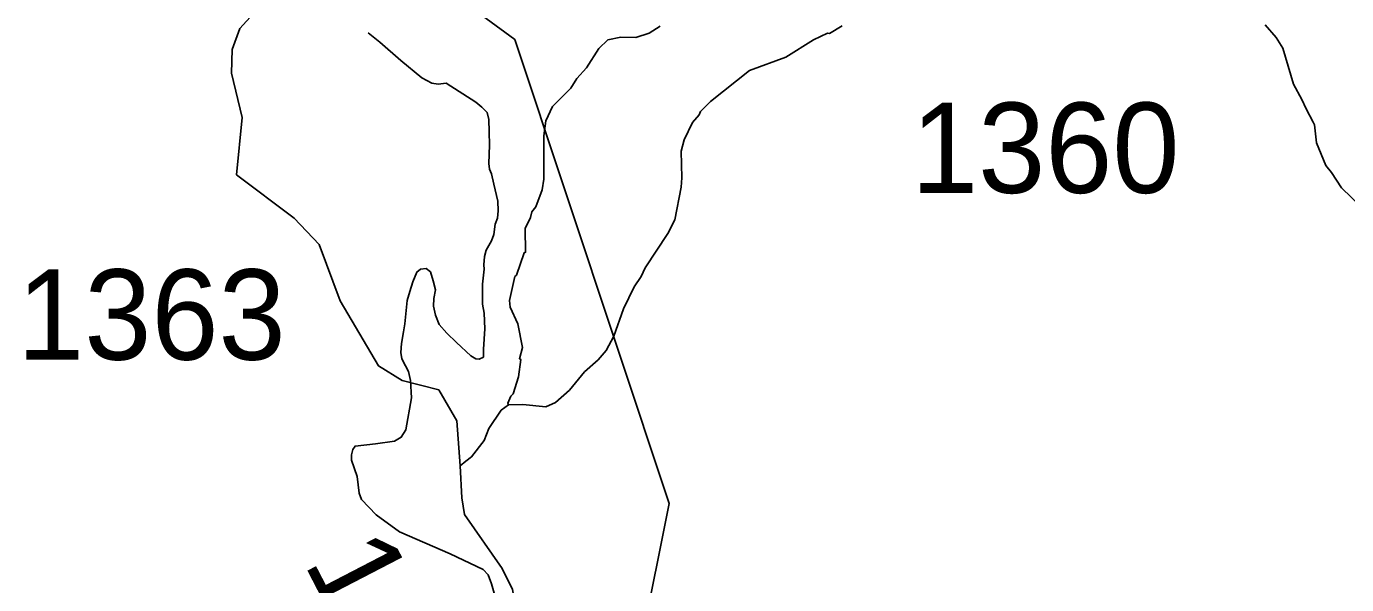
# Model space of a CAD drawing. Extents: x 1248224 to 1454986, y 825081 to 985870.
# Drawn here: x 1290039 to 1297355, y 924873 to 927963 of the extents above; entities that cross this region are included whole.
import ezdxf

# ---------------------------------------------------------------- set-up
doc = ezdxf.new("R2010")
doc.units = 0
for name, color, linetype in [('Exist Hydrographic Creek Single Shore', 7, 'Continuous'), ('Exist Hydrographic Misc Water Feature', 7, 'Continuous'), ('Exist Road Secondary Mileage Hundredths English Label', 7, 'Continuous'), ('Exist Road Secondary Structure Standard Bridge Number Label', 7, 'Continuous'), ('Exist Road Secondary Type 20 Attributed', 7, 'Continuous'), ('Exist Road Secondary Type 41 Attributed', 7, 'Continuous'), ('Exist Road Secondary Type 51 Number Label', 7, 'Continuous')]:
    doc.layers.add(name, color=color, linetype=linetype)

msp = doc.modelspace()

# ---------------------------------------------------------------- linework, layer by layer
at = {"layer": 'Exist Hydrographic Creek Single Shore'}
msp.add_lwpolyline([(1293184.6, 923818.6), (1292996.9, 924122), (1292894.9, 924367), (1292873, 924498.7), (1292776, 924618.8), (1292731.9, 924846.2), (1292675.9, 924962.3), (1292467, 925261.9), (1292451.9, 925354.1), (1292443.4, 925530.8), (1292425.2, 925780.6), (1292324.1, 925951.7), (1292121.8, 926002.3), (1291989.4, 926084.2), (1291777.9, 926444.4), (1291660.9, 926755.3), (1291522.9, 926902.6), (1291202.8, 927142.1), (1291235.8, 927459.8), (1291175.9, 927704), (1291178.8, 927835.3), (1291222.8, 927952.4), (1291411.9, 928162.1)], dxfattribs=at)
at = {"layer": 'Exist Hydrographic Misc Water Feature'}
for points in [[(1293550.4, 927963.9), (1293489.4, 927925.3), (1293416.8, 927901.1), (1293332.7, 927903.1), (1293260.5, 927888.9), (1293211.2, 927840.1), (1293142.6, 927733.6), (1293089, 927674.9), (1293055.6, 927621.8), (1292955.1, 927520.1), (1292917.2, 927441), (1292907.1, 927357.2), (1292907.2, 927117), (1292897.8, 927059.1), (1292861.4, 926964.1), (1292840.6, 926936.5), (1292831.9, 926904.7), (1292802.4, 926845.4), (1292805.1, 926713.2), (1292797.1, 926709.4), (1292754.1, 926586.4), (1292745.8, 926578.6), (1292716.6, 926445.2), (1292719.6, 926409.1), (1292761.5, 926316), (1292788.1, 926185.2), (1292770.7, 926123.6), (1292778.6, 926119.4), (1292766.2, 926023.7), (1292735.9, 925928.4), (1292723.5, 925916.7), (1292706.5, 925877), (1292710.4, 925868.9)], [(1294559.2, 927967.1), (1294490.2, 927924.8), (1294478.2, 927925.1), (1294401.2, 927889), (1294246.7, 927792.6), (1294046.8, 927719.5), (1293830.4, 927546.7), (1293775, 927492), (1293766.5, 927474.2), (1293729.4, 927431.1), (1293683.2, 927336.2), (1293667.6, 927272.5), (1293671.9, 927124.2), (1293666.7, 927072.4), (1293632.2, 926893), (1293594.3, 926815.9), (1293467.6, 926627), (1293446.3, 926579.4), (1293407, 926522.3), (1293347.9, 926399.7), (1293294.2, 926248.9), (1293252.2, 926169.8), (1293206.8, 926116.9), (1293131.2, 926050.8), (1293048.5, 925948.7), (1292970.9, 925880.6), (1292918.3, 925857.8), (1292790.6, 925871), (1292710.4, 925868.9)], [(1292443.4, 925530.8), (1292474.5, 925556.5), (1292505.2, 925579.8), (1292575.4, 925670.1), (1292601, 925737.6), (1292669.5, 925837.9), (1292710.4, 925868.9)]]:
    msp.add_lwpolyline(points, dxfattribs=at)
at = {"layer": 'Exist Road Secondary Structure Standard Bridge Number Label'}
msp.add_lwpolyline([(1293298.7, 923812.6), (1293600.8, 925322.8), (1292745, 927890), (1292166.1, 928317.9)], dxfattribs=at)
at = {"layer": 'Exist Road Secondary Type 20 Attributed'}
msp.add_lwpolyline([(1292646.5, 924774.7), (1292617, 924876.6), (1292598.7, 924927.5), (1292569.4, 924956.6), (1292387.2, 925044.2), (1292107.4, 925166.1), (1291977.1, 925259.8), (1291896.7, 925344.4), (1291883.5, 925379.7), (1291871.3, 925471.4), (1291840.6, 925561.7), (1291840.6, 925591.2), (1291848.8, 925621.8), (1291861, 925640.1), (1291973, 925652.4), (1292078.8, 925667.6), (1292116.5, 925689), (1292140.9, 925730.8), (1292173.5, 925907), (1292167.3, 926003.3), (1292155.7, 926052.3), (1292139.9, 926084), (1292119.8, 926122.9), (1292114, 926158.9), (1292118.3, 926207.9), (1292128.4, 926272.7), (1292135.6, 926315.9), (1292149.9, 926446.1), (1292164.3, 926495), (1292180.2, 926548.4), (1292203.2, 926603.1), (1292223.4, 926619), (1292255, 926623.3), (1292278.1, 926604.6), (1292293.9, 926555.6), (1292305.4, 926505.1), (1292296.8, 926456.1), (1292295.3, 926414.4), (1292306.9, 926365.4), (1292325.6, 926313.5), (1292368.8, 926264.5), (1292422, 926214.1), (1292502.4, 926139.8), (1292529.8, 926122.6), (1292548.5, 926121.1), (1292571.5, 926132.6), (1292573, 926175.9), (1292578.7, 926289.7), (1292575.9, 926376.1), (1292565.8, 926425.1), (1292565.8, 926536.1), (1292575.8, 926618.8), (1292574.4, 926643.3), (1292577.3, 926689.4), (1292587.3, 926724), (1292616.1, 926775.8), (1292629.1, 926811.9), (1292636.3, 926868.1), (1292649.3, 926901.2), (1292653.6, 926943), (1292650.7, 926996.3), (1292629.1, 927090.6), (1292616.1, 927146.8), (1292606, 927172.7), (1292601.7, 927204.4), (1292604.6, 927306.7), (1292603.1, 927378.8), (1292601.6, 927447.1), (1292593, 927486), (1292562.7, 927516.3), (1292529.6, 927543.6), (1292365.5, 927648.8), (1292320.2, 927644.1), (1292285.7, 927648.4), (1292231, 927678.7), (1292114.4, 927775.2), (1291998.6, 927876.1), (1291933.1, 927927.8)], dxfattribs=at)
at = {"layer": 'Exist Road Secondary Type 41 Attributed'}
for points in [[(1297168.8, 927434), (1297130.6, 927507.6), (1297106.2, 927559.5), (1297061.1, 927642.7), (1297016.4, 927792.4), (1297000.8, 927842.7), (1296964.5, 927901.6), (1296903.9, 927972.7)], [(1297438.3, 926960.7), (1297325.7, 927069.9), (1297270.3, 927154.9), (1297239.1, 927193), (1297187.6, 927318.6), (1297177.2, 927419.1), (1297168.8, 927434)]]:
    msp.add_lwpolyline(points, dxfattribs=at)

# ---------------------------------------------------------------- texts
at = {"layer": 'Exist Road Secondary Mileage Hundredths English Label'}
msp.add_text('1.30', height=500, rotation=297.38867, dxfattribs=at).set_placement((1291572.9, 924995.7))
at = {"layer": 'Exist Road Secondary Type 51 Number Label'}
for s, p in [('1360', (1294941.2, 927041.4)), ('1363', (1289988.4, 926118.3))]:
    msp.add_text(s, height=500, dxfattribs=at).set_placement(p)

doc.saveas('drawing.dxf')
